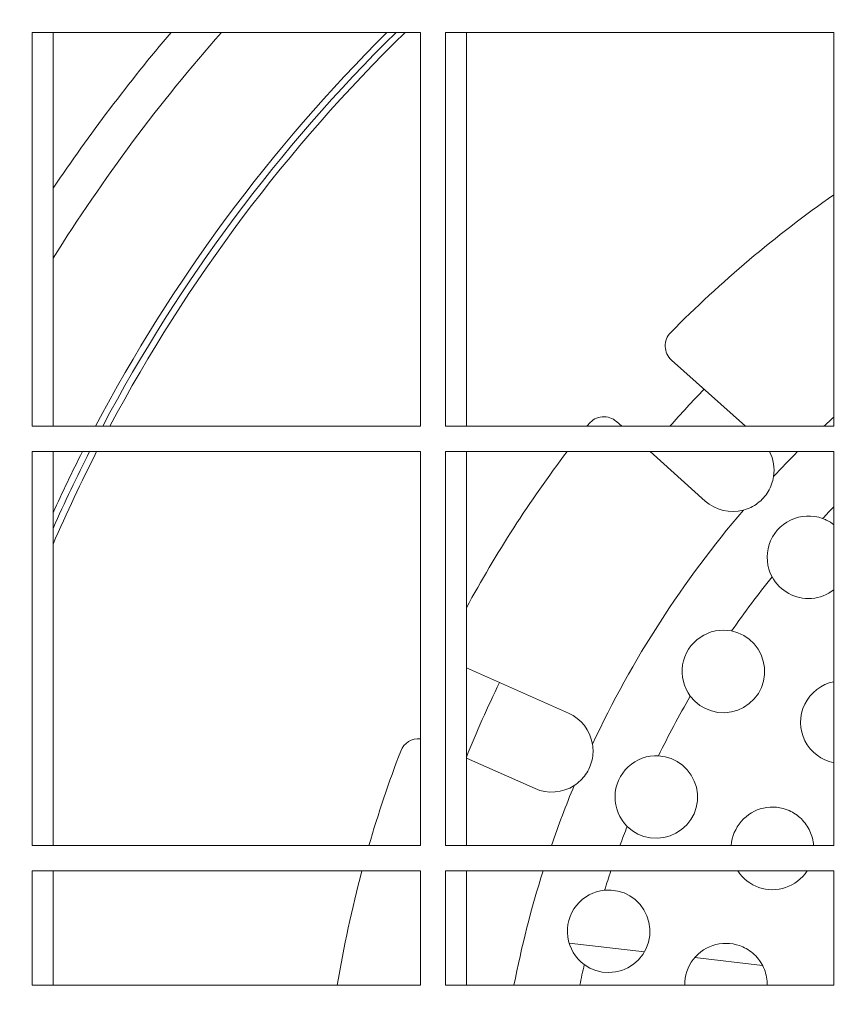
# Model space of a CAD drawing. Header units: metres. Extents: x 1306 to 1412, y -79 to 41.
# Tile 355 of 656: x 1360.7154 to 1360.7805, y -16.9475 to -16.87. Entities that reach past the tile are written whole.
import ezdxf

# ---------------------------------------------------------------- set-up
doc = ezdxf.new("R2010")
doc.units = ezdxf.units.M
doc.header["$PDMODE"] = 65
doc.linetypes.add('AUSGEZOGEN', pattern=[0])
doc.layers.add('XR$3$Maßlinie 1_50', color=7, linetype='AUSGEZOGEN', lineweight=25)
doc.layers.add('XR$4$Möblierung', color=4, linetype='AUSGEZOGEN', lineweight=13)
doc.styles.add('ARIAL', font='arial.ttf')
doc.dimstyles.new('DIMSTYLE_11', dxfattribs={"dimtxt": 0.15, "dimasz": 0.03000000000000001, "dimexe": 0, "dimexo": 0, "dimgap": 0.075, "dimtad": 2, "dimrnd": 0.005, "dimzin": 4, "dimdsep": 46, "dimtxsty": 'ARIAL', "dimblk1": 'ALL_ML_STRICH', "dimblk2": 'ALL_ML_STRICH', "dimsah": 1, "dimcen": 0, "dimclrd": 3, "dimclre": 3, "dimclrt": 3, "dimadec": 0, "dimazin": 0, "dimtfac": 1, "dimtdec": 0, "dimtix": 1, "dimtmove": 2, "dimatfit": 3, "dimfxl": 0, "dimtzin": 0, "dimlwd": 0, "dimlwe": 25, "dimarcsym": 0})
doc.dimstyles.new('DIMSTYLE_12', dxfattribs={"dimtxt": 0.15, "dimasz": 0.03000000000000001, "dimexe": 0, "dimexo": 0, "dimgap": 0.075, "dimtad": 2, "dimdec": 3, "dimrnd": 0.005, "dimzin": 4, "dimdsep": 46, "dimtxsty": 'ARIAL', "dimblk1": 'ALL_ML_STRICH', "dimblk2": 'ALL_ML_STRICH', "dimsah": 1, "dimcen": 0, "dimclrd": 3, "dimclre": 3, "dimclrt": 3, "dimadec": 0, "dimazin": 0, "dimtfac": 1, "dimtdec": 0, "dimtix": 1, "dimtmove": 2, "dimatfit": 3, "dimfxl": 0, "dimtzin": 0, "dimlwd": 0, "dimlwe": 25, "dimarcsym": 0})
doc.dimstyles.new('DIMSTYLE_24', dxfattribs={"dimtxt": 0.225, "dimasz": 0.15, "dimexe": 0, "dimexo": 0, "dimgap": 0.1125, "dimtad": 2, "dimrnd": 0.005, "dimzin": 4, "dimdsep": 46, "dimtxsty": 'ARIAL', "dimblk1": 'ALL_ML_STRICH', "dimblk2": 'ALL_ML_STRICH', "dimsah": 1, "dimcen": 0, "dimclrd": 3, "dimclre": 3, "dimclrt": 3, "dimadec": 0, "dimazin": 0, "dimtfac": 1, "dimtdec": 0, "dimtix": 1, "dimtmove": 2, "dimatfit": 3, "dimfxl": 0, "dimtzin": 0, "dimlwd": 0, "dimlwe": 25, "dimarcsym": 0})
doc.dimstyles.new('DIMSTYLE_6', dxfattribs={"dimtxt": 0.15, "dimasz": 0.15, "dimexe": 0, "dimexo": 0, "dimgap": 0.075, "dimtad": 2, "dimrnd": 0.005, "dimzin": 4, "dimdsep": 46, "dimtxsty": 'ARIAL', "dimblk1": 'ALL_ML_STRICH', "dimblk2": 'ALL_ML_STRICH', "dimsah": 1, "dimcen": 0, "dimclrd": 3, "dimclre": 3, "dimclrt": 3, "dimadec": 0, "dimazin": 0, "dimtfac": 1, "dimtdec": 0, "dimtix": 1, "dimtmove": 2, "dimatfit": 3, "dimfxl": 0, "dimtzin": 0, "dimlwd": 0, "dimlwe": 25, "dimarcsym": 0})

# ---------------------------------------------------------------- blocks, each defined once
blk = doc.blocks.new('ALL_ML_STRICH')
at = {"color": 0, "linetype": 'ByBlock', "lineweight": -2}
for p, q in [((0, -0.5), (0, 0.5)), ((-0.3, -0.3), (0.3, 0.3)), ((-1, 0), (0.5, 0))]:
    blk.add_line(p, q, dxfattribs=at)
blk = doc.blocks.new('*D765')
at = {"layer": 'DEFPOINTS', "color": 3, "linetype": 'AUSGEZOGEN', "lineweight": 25, "transparency": 33554687}
for p in [(1342.770147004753, -10.15909497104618), (1342.770147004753, -20.11080697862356), (1361.060147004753, -20.30015715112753)]:
    blk.add_point(p, dxfattribs=at)
at = {"layer": 'XR$3$Maßlinie 1_50', "color": 3, "linetype": 'AUSGEZOGEN', "lineweight": -2, "transparency": 33554687}
for p, q in [((1342.770147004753, -10.20909497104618), (1342.770147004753, -10.15909497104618)), ((1342.770147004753, -10.15909497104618), (1361.060147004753, -10.15909497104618)), ((1361.060147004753, -10.20909497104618), (1361.060147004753, -10.15909497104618))]:
    blk.add_line(p, q, dxfattribs=at)
at = {"layer": 'XR$3$Maßlinie 1_50', "color": 3, "linetype": 'AUSGEZOGEN', "lineweight": 25, "transparency": 33554687, "xscale": 0.03000000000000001, "yscale": 0.03000000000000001, "zscale": 0.03000000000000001, "rotation": 180}
blk.add_blockref('ALL_ML_STRICH', (1342.770147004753, -10.15909497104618), dxfattribs=at)
at = {"layer": 'XR$3$Maßlinie 1_50', "color": 3, "linetype": 'AUSGEZOGEN', "lineweight": 25, "transparency": 33554687, "xscale": 0.03000000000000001, "yscale": 0.03000000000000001, "zscale": 0.03000000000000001}
blk.add_blockref('ALL_ML_STRICH', (1361.060147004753, -10.15909497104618), dxfattribs=at)
at = {"layer": 'XR$3$Maßlinie 1_50', "color": 3, "linetype": 'AUSGEZOGEN', "lineweight": 25, "transparency": 33554687, "insert": (1351.919076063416, -10.03153699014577), "char_height": 0.15, "width": 0.6, "attachment_point": 5, "style": 'ARIAL'}
blk.add_mtext('\\W0.80;\\A1;{\\A1;{18.29\\H0.099000;\\S^ ;}}', dxfattribs=at)
blk = doc.blocks.new('*D782')
at = {"layer": 'DEFPOINTS', "color": 3, "linetype": 'AUSGEZOGEN', "lineweight": 25, "transparency": 33554687}
for p in [(1343.120147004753, -10.95909497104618), (1343.120147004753, -20.11122102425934), (1361.060147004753, -20.50340109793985)]:
    blk.add_point(p, dxfattribs=at)
at = {"layer": 'XR$3$Maßlinie 1_50', "color": 3, "linetype": 'AUSGEZOGEN', "lineweight": -2, "transparency": 33554687}
for p, q in [((1343.120147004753, -11.00909497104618), (1343.120147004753, -10.95909497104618)), ((1343.120147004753, -10.95909497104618), (1361.060147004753, -10.95909497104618)), ((1361.060147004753, -11.00909497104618), (1361.060147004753, -10.95909497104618))]:
    blk.add_line(p, q, dxfattribs=at)
at = {"layer": 'XR$3$Maßlinie 1_50', "color": 3, "linetype": 'AUSGEZOGEN', "lineweight": 25, "transparency": 33554687, "xscale": 0.03000000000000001, "yscale": 0.03000000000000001, "zscale": 0.03000000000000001, "rotation": 180}
blk.add_blockref('ALL_ML_STRICH', (1343.120147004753, -10.95909497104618), dxfattribs=at)
at = {"layer": 'XR$3$Maßlinie 1_50', "color": 3, "linetype": 'AUSGEZOGEN', "lineweight": 25, "transparency": 33554687, "xscale": 0.03000000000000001, "yscale": 0.03000000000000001, "zscale": 0.03000000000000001}
blk.add_blockref('ALL_ML_STRICH', (1361.060147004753, -10.95909497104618), dxfattribs=at)
at = {"layer": 'XR$3$Maßlinie 1_50', "color": 3, "linetype": 'AUSGEZOGEN', "lineweight": 25, "transparency": 33554687, "insert": (1352.094444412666, -10.83153699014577), "char_height": 0.15, "width": 0.6, "attachment_point": 5, "style": 'ARIAL'}
blk.add_mtext('\\W0.80;\\A1;{\\A1;{17.94\\H0.099000;\\S^ ;}}', dxfattribs=at)
blk = doc.blocks.new('*D899')
at = {"layer": 'DEFPOINTS', "color": 3, "linetype": 'AUSGEZOGEN', "lineweight": 25, "transparency": 33554687}
for p in [(1342.770147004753, -8.559094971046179), (1361.240147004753, -14.91824644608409), (1342.770147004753, -18.60157549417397)]:
    blk.add_point(p, dxfattribs=at)
at = {"layer": 'XR$3$Maßlinie 1_50', "color": 3, "linetype": 'AUSGEZOGEN', "lineweight": -2, "transparency": 33554687}
for p, q in [((1342.770147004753, -9.15909497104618), (1342.770147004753, -8.559094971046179)), ((1342.770147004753, -8.559094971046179), (1361.240147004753, -8.559094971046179)), ((1361.240147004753, -9.15909497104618), (1361.240147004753, -8.559094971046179))]:
    blk.add_line(p, q, dxfattribs=at)
at = {"layer": 'XR$3$Maßlinie 1_50', "color": 3, "linetype": 'AUSGEZOGEN', "lineweight": 25, "transparency": 33554687, "xscale": 0.15, "yscale": 0.15, "zscale": 0.15, "rotation": 180}
blk.add_blockref('ALL_ML_STRICH', (1342.770147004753, -8.559094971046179), dxfattribs=at)
at = {"layer": 'XR$3$Maßlinie 1_50', "color": 3, "linetype": 'AUSGEZOGEN', "lineweight": 25, "transparency": 33554687, "xscale": 0.15, "yscale": 0.15, "zscale": 0.15}
blk.add_blockref('ALL_ML_STRICH', (1361.240147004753, -8.559094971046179), dxfattribs=at)
at = {"layer": 'XR$3$Maßlinie 1_50', "color": 3, "linetype": 'AUSGEZOGEN', "lineweight": 25, "transparency": 33554687, "insert": (1352.011101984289, -8.392604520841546), "char_height": 0.225, "width": 0.8999999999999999, "attachment_point": 5, "style": 'ARIAL'}
blk.add_mtext('\\W0.80;\\A1;{\\fArial|i0|b1;\\A1;{18.47\\H0.148500;\\S^ ;}}', dxfattribs=at)
blk = doc.blocks.new('*D929')
at = {"layer": 'DEFPOINTS', "color": 3, "linetype": 'AUSGEZOGEN', "lineweight": 25, "transparency": 33554687}
for p in [(1362.146242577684, -15.15824644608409), (1340.424074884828, -17.54324644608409), (1364.271242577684, -17.54324644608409)]:
    blk.add_point(p, dxfattribs=at)
at = {"layer": 'XR$3$Maßlinie 1_50', "color": 3, "linetype": 'AUSGEZOGEN', "lineweight": -2, "transparency": 33554687}
for p, q in [((1340.474074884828, -15.15824644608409), (1340.424074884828, -15.15824644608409)), ((1340.424074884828, -17.54324644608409), (1340.424074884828, -15.15824644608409)), ((1340.474074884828, -17.54324644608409), (1340.424074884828, -17.54324644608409))]:
    blk.add_line(p, q, dxfattribs=at)
at = {"layer": 'XR$3$Maßlinie 1_50', "color": 3, "linetype": 'AUSGEZOGEN', "lineweight": 25, "transparency": 33554687, "xscale": 0.03000000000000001, "yscale": 0.03000000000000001, "zscale": 0.03000000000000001}
for p, rotation in [((1340.424074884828, -15.15824644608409), 90), ((1340.424074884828, -17.54324644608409), 270)]:
    blk.add_blockref('ALL_ML_STRICH', p, dxfattribs=dict(at, rotation=rotation))
at = {"layer": 'XR$3$Maßlinie 1_50', "color": 3, "linetype": 'AUSGEZOGEN', "lineweight": 25, "transparency": 33554687, "insert": (1340.29641458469, -16.32984057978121), "char_height": 0.15, "width": 0.6, "attachment_point": 5, "rotation": 90, "style": 'ARIAL'}
blk.add_mtext('\\W0.80;\\A1;{\\A1;{2.38\\H0.099000;\\S5^ ;}}', dxfattribs=at)
blk = doc.blocks.new('*D938')
at = {"layer": 'DEFPOINTS', "color": 3, "linetype": 'AUSGEZOGEN', "lineweight": 25, "transparency": 33554687}
for p in [(1364.96914176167, -15.15824644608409), (1338.824074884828, -20.29324644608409), (1364.656959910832, -20.29324644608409)]:
    blk.add_point(p, dxfattribs=at)
at = {"layer": 'XR$3$Maßlinie 1_50', "color": 3, "linetype": 'AUSGEZOGEN', "lineweight": -2, "transparency": 33554687}
for p, q in [((1338.874074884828, -15.15824644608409), (1338.824074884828, -15.15824644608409)), ((1338.824074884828, -20.29324644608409), (1338.824074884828, -15.15824644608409)), ((1338.874074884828, -20.29324644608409), (1338.824074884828, -20.29324644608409))]:
    blk.add_line(p, q, dxfattribs=at)
at = {"layer": 'XR$3$Maßlinie 1_50', "color": 3, "linetype": 'AUSGEZOGEN', "lineweight": 25, "transparency": 33554687, "xscale": 0.03000000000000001, "yscale": 0.03000000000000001, "zscale": 0.03000000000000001}
for p, rotation in [((1338.824074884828, -15.15824644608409), 90), ((1338.824074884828, -20.29324644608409), 270)]:
    blk.add_blockref('ALL_ML_STRICH', p, dxfattribs=dict(at, rotation=rotation))
at = {"layer": 'XR$3$Maßlinie 1_50', "color": 3, "linetype": 'AUSGEZOGEN', "lineweight": 25, "transparency": 33554687, "insert": (1338.696414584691, -17.70484057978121), "char_height": 0.15, "width": 0.6, "attachment_point": 5, "rotation": 90, "style": 'ARIAL'}
blk.add_mtext('\\W0.80;\\A1;{\\A1;{5.13\\H0.099000;\\S5^ ;}}', dxfattribs=at)
blk = doc.blocks.new('*D963')
at = {"layer": 'DEFPOINTS', "color": 3, "linetype": 'AUSGEZOGEN', "lineweight": 25, "transparency": 33554687}
for p in [(1360.315868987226, -16.2182464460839), (1360.170906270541, -17.81824644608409), (1361.000147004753, -17.81824644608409)]:
    blk.add_point(p, dxfattribs=at)
at = {"layer": 'XR$3$Maßlinie 1_50', "color": 3, "linetype": 'AUSGEZOGEN', "lineweight": -2, "transparency": 33554687}
for p, q in [((1360.220906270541, -16.2182464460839), (1360.170906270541, -16.2182464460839)), ((1360.170906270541, -17.81824644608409), (1360.170906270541, -16.2182464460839)), ((1360.220906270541, -17.81824644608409), (1360.170906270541, -17.81824644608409))]:
    blk.add_line(p, q, dxfattribs=at)
at = {"layer": 'XR$3$Maßlinie 1_50', "color": 3, "linetype": 'AUSGEZOGEN', "lineweight": 25, "transparency": 33554687, "xscale": 0.15, "yscale": 0.15, "zscale": 0.15}
for p, rotation in [((1360.170906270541, -16.2182464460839), 90), ((1360.170906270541, -17.81824644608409), 270)]:
    blk.add_blockref('ALL_ML_STRICH', p, dxfattribs=dict(at, rotation=rotation))
at = {"layer": 'XR$3$Maßlinie 1_50', "color": 3, "linetype": 'AUSGEZOGEN', "lineweight": 25, "transparency": 33554687, "insert": (1360.043348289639, -17.00937332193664), "char_height": 0.15, "width": 0.4799999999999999, "attachment_point": 5, "rotation": 90, "style": 'ARIAL'}
blk.add_mtext('\\W0.80;\\A1;{\\A1;{1.60\\H0.099000;\\S^ ;}}', dxfattribs=at)
blk = doc.blocks.new('*D1085')
at = {"layer": 'DEFPOINTS', "color": 3, "linetype": 'AUSGEZOGEN', "lineweight": 25, "transparency": 33554687}
for p in [(1366.101203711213, -15.15824644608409), (1339.624074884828, -17.54324644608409), (1365.92579072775, -17.54324644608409)]:
    blk.add_point(p, dxfattribs=at)
at = {"layer": 'XR$3$Maßlinie 1_50', "color": 3, "linetype": 'AUSGEZOGEN', "lineweight": -2, "transparency": 33554687}
for p, q in [((1339.674074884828, -15.15824644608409), (1339.624074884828, -15.15824644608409)), ((1339.624074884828, -17.54324644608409), (1339.624074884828, -15.15824644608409)), ((1339.674074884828, -17.54324644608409), (1339.624074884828, -17.54324644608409))]:
    blk.add_line(p, q, dxfattribs=at)
at = {"layer": 'XR$3$Maßlinie 1_50', "color": 3, "linetype": 'AUSGEZOGEN', "lineweight": 25, "transparency": 33554687, "xscale": 0.03000000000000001, "yscale": 0.03000000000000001, "zscale": 0.03000000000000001}
for p, rotation in [((1339.624074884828, -15.15824644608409), 90), ((1339.624074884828, -17.54324644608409), 270)]:
    blk.add_blockref('ALL_ML_STRICH', p, dxfattribs=dict(at, rotation=rotation))
at = {"layer": 'XR$3$Maßlinie 1_50', "color": 3, "linetype": 'AUSGEZOGEN', "lineweight": 25, "transparency": 33554687, "insert": (1339.49641458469, -16.3298405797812), "char_height": 0.15, "width": 0.6, "attachment_point": 5, "rotation": 90, "style": 'ARIAL'}
blk.add_mtext('\\W0.80;\\A1;{\\A1;{2.38\\H0.099000;\\S5^ ;}}', dxfattribs=at)
blk = doc.blocks.new('COMPLEXOBJECT_326')
at = {"layer": 'XR$4$Möblierung', "color": 52, "linetype": 'AUSGEZOGEN', "lineweight": 13, "transparency": 33554687}
for p, q in [((1360.716413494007, -16.87099408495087), (1360.716413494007, -16.90199408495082)), ((1360.746991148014, -16.87099408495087), (1360.716413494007, -16.87099408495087)), ((1360.718058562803, -16.90199408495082), (1360.718058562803, -16.87099408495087)), ((1360.746991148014, -16.90199408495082), (1360.746991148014, -16.87099408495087)), ((1360.748963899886, -16.87099408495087), (1360.748963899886, -16.90199408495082)), ((1360.779541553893, -16.87099408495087), (1360.748963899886, -16.87099408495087)), ((1360.750608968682, -16.90199408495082), (1360.750608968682, -16.87099408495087)), ((1360.779541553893, -16.90199408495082), (1360.779541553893, -16.87099408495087)), ((1360.766764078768, -16.89678365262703), (1360.772583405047, -16.90199408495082)), ((1360.762839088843, -16.90199408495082), (1360.76242821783, -16.90162620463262)), ((1360.716413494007, -16.90199408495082), (1360.746991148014, -16.90199408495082)), ((1360.748963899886, -16.90199408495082), (1360.779541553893, -16.90199408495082)), ((1360.716413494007, -16.90399408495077), (1360.716413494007, -16.93499408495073)), ((1360.746991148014, -16.90399408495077), (1360.716413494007, -16.90399408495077)), ((1360.718058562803, -16.93499408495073), (1360.718058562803, -16.90399408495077)), ((1360.746991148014, -16.93499408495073), (1360.746991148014, -16.90399408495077)), ((1360.748963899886, -16.90399408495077), (1360.748963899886, -16.93499408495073)), ((1360.779541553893, -16.90399408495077), (1360.748963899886, -16.90399408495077)), ((1360.750608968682, -16.93499408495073), (1360.750608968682, -16.90399408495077)), ((1360.769415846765, -16.90788269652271), (1360.76507280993, -16.90399408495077)), ((1360.779541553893, -16.93499408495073), (1360.779541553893, -16.90399408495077)), ((1360.750608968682, -16.92101848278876), (1360.758645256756, -16.92456964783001)), ((1360.756018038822, -16.93051504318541), (1360.750608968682, -16.92812482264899)), ((1360.716413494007, -16.93499408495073), (1360.746991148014, -16.93499408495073)), ((1360.748963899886, -16.93499408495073), (1360.779541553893, -16.93499408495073)), ((1360.716413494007, -16.93699408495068), (1360.716413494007, -16.94599408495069)), ((1360.746991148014, -16.93699408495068), (1360.716413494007, -16.93699408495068)), ((1360.718058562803, -16.94599408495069), (1360.718058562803, -16.93699408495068)), ((1360.746991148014, -16.94599408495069), (1360.746991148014, -16.93699408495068)), ((1360.748963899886, -16.93699408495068), (1360.748963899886, -16.94599408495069)), ((1360.779541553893, -16.93699408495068), (1360.748963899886, -16.93699408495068)), ((1360.750608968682, -16.94599408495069), (1360.750608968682, -16.93699408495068)), ((1360.779541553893, -16.94599408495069), (1360.779541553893, -16.93699408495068)), ((1360.764630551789, -16.94336090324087), (1360.758697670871, -16.9426726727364)), ((1360.773932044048, -16.94443990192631), (1360.76859226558, -16.94382047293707)), ((1360.746991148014, -16.94599408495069), (1360.716413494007, -16.94599408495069)), ((1360.779541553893, -16.94599408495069), (1360.748963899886, -16.94599408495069))]:
    blk.add_line(p, q, dxfattribs=at)
for points in [[(1360.774796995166, -16.90594901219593), (1360.774769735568, -16.90610342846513), (1360.774735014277, -16.90625653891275), (1360.774692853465, -16.90640806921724), (1360.774643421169, -16.90655735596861), (1360.774586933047, -16.90670381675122), (1360.774523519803, -16.90684721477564), (1360.774453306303, -16.90698730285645), (1360.774376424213, -16.90712384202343), (1360.774292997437, -16.90725658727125), (1360.774203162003, -16.90738530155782), (1360.774107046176, -16.90750974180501), (1360.774004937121, -16.90762948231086), (1360.77389734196, -16.90774394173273), (1360.773784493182, -16.90785293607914), (1360.773666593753, -16.90795628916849), (1360.773543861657, -16.9080538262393), (1360.773416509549, -16.90814537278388), (1360.773284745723, -16.90823075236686), (1360.773148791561, -16.90830979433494), (1360.773009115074, -16.90838219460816), (1360.772866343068, -16.90844764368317), (1360.772720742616, -16.90850605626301), (1360.772572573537, -16.90855735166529), (1360.772422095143, -16.90860143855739)], [(1360.774680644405, -16.91383878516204), (1360.774543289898, -16.9135481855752), (1360.774434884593, -16.91324400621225), (1360.774356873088, -16.91292891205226), (1360.774310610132, -16.91260679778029), (1360.77429680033, -16.9122802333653), (1360.774315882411, -16.9119537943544), (1360.774367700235, -16.91163077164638), (1360.774452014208, -16.9113136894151), (1360.774568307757, -16.91100573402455), (1360.774715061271, -16.91071128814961), (1360.77489109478, -16.91043280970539), (1360.775094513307, -16.91017347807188), (1360.775322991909, -16.90993623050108), (1360.775574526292, -16.90972316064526), (1360.775845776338, -16.90953702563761), (1360.776134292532, -16.90937933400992), (1360.776437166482, -16.90925164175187), (1360.776749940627, -16.90915556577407), (1360.777069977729, -16.90909154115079), (1360.777394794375, -16.90905993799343), (1360.777720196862, -16.90906100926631), (1360.778041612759, -16.9090942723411), (1360.778356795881, -16.90915895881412), (1360.778663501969, -16.90925429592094)], [(1360.778663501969, -16.90925429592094), (1360.778741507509, -16.90928369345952), (1360.778779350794, -16.90929978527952), (1360.778855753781, -16.90933111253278), (1360.778886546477, -16.90934562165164), (1360.778917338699, -16.90936013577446), (1360.778948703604, -16.90937404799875), (1360.778967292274, -16.90938311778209), (1360.779013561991, -16.90940689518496), (1360.779059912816, -16.9094301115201), (1360.779078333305, -16.90944000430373), (1360.77912409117, -16.90946580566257), (1360.779169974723, -16.90949106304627), (1360.779188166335, -16.90950175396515), (1360.779233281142, -16.90952952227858), (1360.779278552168, -16.90955676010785), (1360.779296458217, -16.90956822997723), (1360.779340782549, -16.9095979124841), (1360.779385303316, -16.90962707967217), (1360.779402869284, -16.90963930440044), (1360.779446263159, -16.90967084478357), (1360.779489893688, -16.90970188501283), (1360.779507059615, -16.90971484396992), (1360.779489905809, -16.90970189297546), (1360.779541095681, -16.9097412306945)], [(1360.779541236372, -16.91487170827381), (1360.7793440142, -16.91501312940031), (1360.779139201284, -16.91513860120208), (1360.778929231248, -16.91524733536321), (1360.778716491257, -16.91533855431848), (1360.778497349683, -16.91541385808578), (1360.778269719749, -16.91547412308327), (1360.778035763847, -16.91551851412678), (1360.777797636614, -16.9155461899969), (1360.777557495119, -16.91555631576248), (1360.777317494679, -16.91554814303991), (1360.777079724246, -16.91552204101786), (1360.776846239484, -16.91547911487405), (1360.776619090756, -16.91542048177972), (1360.776400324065, -16.91534725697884), (1360.776191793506, -16.9152604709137), (1360.775988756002, -16.91515817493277), (1360.7757900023, -16.91503976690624), (1360.775597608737, -16.91490605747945), (1360.775413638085, -16.91475785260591), (1360.77524015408, -16.91459595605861), (1360.775079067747, -16.9144213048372), (1360.774931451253, -16.91423560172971), (1360.774798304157, -16.9140407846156), (1360.774680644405, -16.91383878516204)], [(1360.768242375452, -16.92323665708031), (1360.768063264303, -16.92296981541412), (1360.767911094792, -16.92268598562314), (1360.7677872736, -16.92238708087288), (1360.767693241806, -16.92207513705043), (1360.76763084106, -16.92175488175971), (1360.767600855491, -16.92142984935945), (1360.767603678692, -16.921102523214), (1360.767639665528, -16.92077561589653), (1360.767708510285, -16.92045401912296), (1360.767809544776, -16.92014088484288), (1360.767942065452, -16.91983890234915), (1360.76810435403, -16.91955214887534), (1360.768294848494, -16.91928328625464), (1360.768511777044, -16.91903490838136), (1360.768752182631, -16.91881027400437), (1360.76901397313, -16.91861115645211), (1360.769294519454, -16.91843954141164), (1360.76958960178, -16.91829773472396), (1360.769896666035, -16.91818657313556), (1360.770213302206, -16.91810679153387), (1360.770535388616, -16.9180592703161), (1360.770858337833, -16.91804420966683), (1360.771179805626, -16.91806118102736), (1360.77149746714, -16.91810975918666)], [(1360.77149746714, -16.91810975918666), (1360.771992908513, -16.9182525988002), (1360.772448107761, -16.91846596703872), (1360.772877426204, -16.9187565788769), (1360.773261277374, -16.91911742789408), (1360.773580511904, -16.91953624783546), (1360.77382535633, -16.91999157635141), (1360.773991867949, -16.92047264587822), (1360.774083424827, -16.92099289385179), (1360.774089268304, -16.92153043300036), (1360.774005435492, -16.92206072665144), (1360.773841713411, -16.9225591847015), (1360.77360015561, -16.92302138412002), (1360.773278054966, -16.92345176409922), (1360.772886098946, -16.92382524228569), (1360.772443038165, -16.92412502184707), (1360.771974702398, -16.92434262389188), (1360.771475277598, -16.92448221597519), (1360.770949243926, -16.92454244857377), (1360.770419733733, -16.92451531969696), (1360.769909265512, -16.92440498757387), (1360.769438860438, -16.92422272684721), (1360.768997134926, -16.92396462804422), (1360.768591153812, -16.92363263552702), (1360.768242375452, -16.92323665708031)], [(1360.77954173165, -16.92848365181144), (1360.779184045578, -16.92839134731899), (1360.778848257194, -16.92826344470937), (1360.778528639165, -16.9280978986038), (1360.778221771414, -16.92789289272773), (1360.777935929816, -16.92765158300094), (1360.777679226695, -16.92737728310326), (1360.777457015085, -16.92707598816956), (1360.777272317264, -16.9267559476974), (1360.777128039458, -16.92642536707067), (1360.777021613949, -16.92607732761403), (1360.776952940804, -16.92570969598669), (1360.776926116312, -16.92533113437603), (1360.776944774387, -16.9249503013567), (1360.777007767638, -16.92457584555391), (1360.77711112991, -16.92421641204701), (1360.777251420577, -16.92387938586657), (1360.7774328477, -16.92355536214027), (1360.777654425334, -16.92324742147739), (1360.777912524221, -16.9229646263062), (1360.778202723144, -16.92271518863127), (1360.778516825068, -16.9225032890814), (1360.778845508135, -16.92233191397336), (1360.779183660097, -16.92220240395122), (1360.779541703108, -16.92211032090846)], [(1360.760538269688, -16.92701313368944), (1360.760560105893, -16.92716875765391), (1360.760574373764, -16.92732508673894), (1360.760581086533, -16.9274818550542), (1360.760580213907, -16.92763877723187), (1360.760571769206, -16.92779558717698), (1360.760555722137, -16.9279519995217), (1360.760532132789, -16.92810750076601), (1360.76050110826, -16.92826140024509), (1360.760462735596, -16.92841343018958), (1360.760417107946, -16.92856333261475), (1360.760364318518, -16.92871084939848), (1360.760304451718, -16.92885571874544), (1360.76023759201, -16.92899767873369), (1360.760163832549, -16.92913647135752), (1360.760083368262, -16.92927165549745), (1360.759996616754, -16.92940256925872), (1360.759903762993, -16.92952898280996), (1360.759804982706, -16.92965068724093), (1360.759700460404, -16.92976747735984), (1360.759590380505, -16.92987914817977), (1360.759474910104, -16.92998548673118), (1360.759354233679, -16.93008628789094), (1360.759228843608, -16.93018112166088), (1360.759099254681, -16.93026962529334)], [(1360.76327669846, -16.93348913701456), (1360.763059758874, -16.9332518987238), (1360.762866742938, -16.93299353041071), (1360.762699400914, -16.93271563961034), (1360.762560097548, -16.93242126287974), (1360.762450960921, -16.9321144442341), (1360.762372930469, -16.93179750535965), (1360.762326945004, -16.93147275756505), (1360.762313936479, -16.93114432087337), (1360.762334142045, -16.93081643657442), (1360.76238746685, -16.93049169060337), (1360.762473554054, -16.93017341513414), (1360.762591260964, -16.92986593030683), (1360.762739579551, -16.92957172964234), (1360.762917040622, -16.92929390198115), (1360.763121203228, -16.92903608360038), (1360.763350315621, -16.92880026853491), (1360.763602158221, -16.92858875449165), (1360.763872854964, -16.92840453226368), (1360.764159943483, -16.92824884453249), (1360.764461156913, -16.9281227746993), (1360.76477253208, -16.92802780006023), (1360.765089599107, -16.92796478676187), (1360.765409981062, -16.92793366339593), (1360.765731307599, -16.92793435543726)], [(1360.765731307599, -16.92793435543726), (1360.766252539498, -16.92800449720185), (1360.766744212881, -16.92815213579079), (1360.767197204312, -16.92837103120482), (1360.767624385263, -16.92866762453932), (1360.768004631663, -16.92903437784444), (1360.768319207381, -16.92945834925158), (1360.768558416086, -16.92991760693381), (1360.768719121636, -16.93040437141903), (1360.7688035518, -16.93092946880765), (1360.768800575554, -16.93146932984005), (1360.768707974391, -16.93199902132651), (1360.768536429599, -16.93249364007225), (1360.768286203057, -16.9329534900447), (1360.767956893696, -16.93337858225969), (1360.767559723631, -16.93374425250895), (1360.767114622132, -16.9340353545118), (1360.766646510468, -16.93424425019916), (1360.76614588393, -16.9343765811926), (1360.76562060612, -16.93442942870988), (1360.765093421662, -16.93439519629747), (1360.76458651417, -16.93427902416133), (1360.764119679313, -16.93409145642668), (1360.763679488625, -16.93382731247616), (1360.76327669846, -16.93348913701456)], [(1360.77146863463, -16.93499409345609), (1360.771498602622, -16.93473008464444), (1360.771549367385, -16.93447088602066), (1360.771619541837, -16.93421943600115), (1360.771707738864, -16.93397867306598), (1360.77181389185, -16.93374854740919), (1360.77194057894, -16.93352329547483), (1360.772086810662, -16.93330535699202), (1360.772251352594, -16.93309773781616), (1360.772432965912, -16.93290344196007), (1360.772630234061, -16.93272527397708), (1360.772840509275, -16.93256471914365), (1360.773060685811, -16.93242275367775), (1360.773287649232, -16.93230034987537), (1360.773518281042, -16.93219847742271), (1360.773755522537, -16.93211574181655), (1360.774003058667, -16.93205065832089), (1360.774258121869, -16.93200435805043), (1360.77451794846, -16.93197797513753), (1360.774779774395, -16.9319726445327), (1360.775040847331, -16.93198908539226), (1360.775298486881, -16.93202634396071), (1360.775550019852, -16.9320830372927), (1360.775792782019, -16.932157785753), (1360.776024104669, -16.93224920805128)], [(1360.776024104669, -16.93224920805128), (1360.776151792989, -16.93230913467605), (1360.776278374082, -16.93237560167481), (1360.776403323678, -16.93244841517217), (1360.776526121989, -16.93252738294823), (1360.776646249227, -16.93261231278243), (1360.776763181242, -16.93270301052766), (1360.776876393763, -16.93279928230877), (1360.776985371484, -16.93290093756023), (1360.777089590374, -16.93300778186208), (1360.777188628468, -16.93311951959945), (1360.7772822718, -16.93323565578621), (1360.777370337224, -16.93335567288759), (1360.777452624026, -16.93347904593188), (1360.77752895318, -16.933605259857), (1360.777599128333, -16.93373379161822), (1360.777662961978, -16.93386412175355), (1360.777720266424, -16.93399573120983), (1360.777771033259, -16.93412859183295), (1360.777816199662, -16.93426524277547), (1360.777855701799, -16.93440566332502), (1360.77788929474, -16.93454931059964), (1360.77791672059, -16.93469563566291), (1360.777937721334, -16.93484408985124), (1360.777952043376, -16.93499412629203)], [(1360.77743410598, -16.93699361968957), (1360.777275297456, -16.93721673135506), (1360.777097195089, -16.93742749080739), (1360.776901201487, -16.93762253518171), (1360.776689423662, -16.93779926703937), (1360.77646522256, -16.93795645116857), (1360.776232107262, -16.9380930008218), (1360.775993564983, -16.93820781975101), (1360.775750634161, -16.93830078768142), (1360.775496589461, -16.9383746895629), (1360.775233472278, -16.93842868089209), (1360.774964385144, -16.93846148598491), (1360.774692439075, -16.93847183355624), (1360.77442073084, -16.9384586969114), (1360.774152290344, -16.93842284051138), (1360.773890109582, -16.9383658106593), (1360.773637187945, -16.93828916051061), (1360.773396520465, -16.93819444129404), (1360.773164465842, -16.93808019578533), (1360.772937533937, -16.93794473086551), (1360.772718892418, -16.93778921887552), (1360.772511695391, -16.93761482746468), (1360.772319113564, -16.93742273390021), (1360.772143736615, -16.9372146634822), (1360.771986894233, -16.93699360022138)], [(1360.759894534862, -16.94436720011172), (1360.759644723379, -16.94416500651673), (1360.759415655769, -16.94393863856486), (1360.75920923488, -16.94368951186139), (1360.759027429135, -16.94341914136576), (1360.758873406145, -16.94313150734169), (1360.758748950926, -16.94282975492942), (1360.758655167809, -16.94251613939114), (1360.758593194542, -16.94219314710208), (1360.758564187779, -16.94186554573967), (1360.758568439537, -16.94153654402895), (1360.758606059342, -16.94120891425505), (1360.75867661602, -16.94088706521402), (1360.758779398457, -16.9405739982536), (1360.758913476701, -16.94027271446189), (1360.759076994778, -16.93998720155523), (1360.759268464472, -16.93971976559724), (1360.759485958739, -16.93947308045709), (1360.759726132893, -16.9392505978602), (1360.759986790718, -16.93905386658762), (1360.760265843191, -16.93888429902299), (1360.760559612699, -16.93874395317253), (1360.760863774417, -16.9386343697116), (1360.761175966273, -16.93855583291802), (1360.761493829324, -16.93850861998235)], [(1360.761493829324, -16.93850861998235), (1360.762021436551, -16.93849990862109), (1360.762540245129, -16.93857657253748), (1360.763028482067, -16.93872941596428), (1360.763479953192, -16.93895452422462), (1360.763905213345, -16.93925768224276), (1360.764281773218, -16.93963093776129), (1360.764591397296, -16.94006044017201), (1360.764824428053, -16.94052369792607), (1360.764978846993, -16.94101648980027), (1360.765055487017, -16.94154592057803), (1360.765043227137, -16.9420871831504), (1360.764941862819, -16.94261510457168), (1360.764762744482, -16.94310489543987), (1360.764504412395, -16.94356154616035), (1360.76416875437, -16.94398056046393), (1360.763767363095, -16.9443381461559), (1360.763321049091, -16.9446207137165), (1360.762853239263, -16.94482148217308), (1360.762351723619, -16.94494700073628), (1360.761827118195, -16.94499293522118), (1360.761301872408, -16.94495206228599), (1360.760797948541, -16.94483028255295), (1360.760333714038, -16.94463736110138), (1360.759894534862, -16.94436720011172)], [(1360.767802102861, -16.9459940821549), (1360.767809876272, -16.94571562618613), (1360.76784190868, -16.94543938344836), (1360.76789661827, -16.94516872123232), (1360.767972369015, -16.94490701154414), (1360.768067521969, -16.94465762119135), (1360.768182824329, -16.94441857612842), (1360.768320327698, -16.94418522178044), (1360.768478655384, -16.94396085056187), (1360.768656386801, -16.94374883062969), (1360.768852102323, -16.94355252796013), (1360.769063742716, -16.94337460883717), (1360.769287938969, -16.94321631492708), (1360.769521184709, -16.94307872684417), (1360.769759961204, -16.94296291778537), (1360.770002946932, -16.94286910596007), (1360.770257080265, -16.94279442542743), (1360.77052053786, -16.94273966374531), (1360.770790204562, -16.94270613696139), (1360.771062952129, -16.94269515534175), (1360.771335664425, -16.9427078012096), (1360.771605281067, -16.94274337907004), (1360.771868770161, -16.94280036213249), (1360.772123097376, -16.94287721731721), (1360.772365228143, -16.94297241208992)], [(1360.772365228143, -16.94297241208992), (1360.772502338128, -16.94303704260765), (1360.772638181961, -16.94310923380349), (1360.772772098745, -16.94318874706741), (1360.772903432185, -16.94327534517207), (1360.773031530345, -16.94336879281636), (1360.77315573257, -16.94346885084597), (1360.773275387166, -16.94357528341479), (1360.773389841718, -16.94368785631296), (1360.773498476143, -16.94380628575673), (1360.773600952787, -16.94393002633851), (1360.773697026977, -16.94405842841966), (1360.773786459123, -16.94419084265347), (1360.773869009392, -16.94432662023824), (1360.773944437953, -16.94446511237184), (1360.774012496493, -16.94460566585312), (1360.774072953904, -16.94474763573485), (1360.774126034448, -16.94489163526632), (1360.774172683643, -16.94504025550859), (1360.774212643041, -16.9451929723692), (1360.774245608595, -16.94534910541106), (1360.77427126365, -16.94550796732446), (1360.774289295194, -16.94566887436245), (1360.774299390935, -16.94583114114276), (1360.774301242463, -16.94599408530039)]]:
    blk.add_lwpolyline(points, dxfattribs=at)
for centre, radius, start, end in [((1360.834164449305, -16.96149408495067), 0.1369999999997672, 138.6555772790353, 147.939516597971), ((1360.834164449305, -16.96149408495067), 0.14, 139.72713046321, 146.0297445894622), ((1360.834164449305, -16.96149408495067), 0.1274999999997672, 134.7810359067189, 152.181860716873), ((1360.834164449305, -16.96149408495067), 0.1269999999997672, 134.5532744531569, 152.0627723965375), ((1360.834164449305, -16.96149408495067), 0.1264999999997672, 134.3227781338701, 151.9426097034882), ((1360.834164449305, -16.96149408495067), 0.095, 125.0980807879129, 135.2477844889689), ((1360.767764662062, -16.89566614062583), 0.0015, 135.247784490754, 228.1597861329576), ((1360.834164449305, -16.96149408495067), 0.09, 136.09032195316, 138.6153324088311), ((1360.834164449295, -16.96149408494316), 0.09499999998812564, 141.0717877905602, 141.2211717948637), ((1360.761427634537, -16.90274371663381), 0.0015, 48.15978614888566, 141.0717877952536), ((1360.834164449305, -16.96149408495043), 0.08130036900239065, 132.2111919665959, 132.9579528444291), ((1360.834164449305, -16.96149408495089), 0.1275, 153.1933976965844, 155.5931691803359), ((1360.834164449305, -16.96149408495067), 0.127, 153.0793620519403, 156.0951388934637), ((1360.834164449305, -16.96149408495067), 0.1265, 152.9643082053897, 156.6113231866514), ((1360.834164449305, -16.96149408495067), 0.09499999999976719, 142.7522191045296, 151.5858850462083), ((1360.771583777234, -16.90546142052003), 0.00325, 351.3714392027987, 26.83918411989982), ((1360.834164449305, -16.96149408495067), 0.08130036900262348, 134.9880809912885, 136.9051511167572), ((1360.771583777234, -16.90546142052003), 0.00325, 228.1597861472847, 284.948133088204), ((1360.834164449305, -16.96149408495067), 0.08130036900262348, 139.4144211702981, 154.9051511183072), ((1360.834164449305, -16.96149408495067), 0.07621909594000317, 135.7791040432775, 136.733732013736), ((1360.834164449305, -16.96149408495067), 0.07621909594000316, 141.3001259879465, 145.3051605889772), ((1360.834164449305, -16.96149408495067), 0.09, 154.0903219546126, 158.185872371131), ((1360.834164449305, -16.96149408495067), 0.07621909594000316, 149.8715545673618, 153.876589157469), ((1360.757331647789, -16.92754234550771), 0.00325, 9.3714392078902, 66.15978615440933), ((1360.746832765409, -16.92809607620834), 0.0015, 83.93893196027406, 159.0717877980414), ((1360.834164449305, -16.96149408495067), 0.095, 159.07178779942, 163.8026095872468), ((1360.757331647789, -16.92754234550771), 0.003250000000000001, 246.1597861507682, 302.9481330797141), ((1360.834164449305, -16.96149408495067), 0.08130036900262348, 157.4144211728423, 160.9767517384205), ((1360.834164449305, -16.96149408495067), 0.07621909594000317, 158.4429831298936, 159.6544049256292), ((1360.834164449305, -16.96149408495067), 0.095, 165.054820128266, 170.6097604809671), ((1360.834164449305, -16.96149408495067), 0.08130036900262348, 162.4611958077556, 169.0092193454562), ((1360.834164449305, -16.96149408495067), 0.07621909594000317, 161.2498614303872, 162.4480177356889), ((1360.834164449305, -16.96149408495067), 0.07621909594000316, 167.0144116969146, 168.2664231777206)]:
    blk.add_arc(centre, radius, start, end, dxfattribs=at)

msp = doc.modelspace()

# ---------------------------------------------------------------- block references
at = {"layer": 'XR$4$Möblierung', "color": 52, "linetype": 'AUSGEZOGEN', "lineweight": 13, "transparency": 33554687}
msp.add_blockref('COMPLEXOBJECT_326', (0, 0), dxfattribs=at)

# ---------------------------------------------------------------- dimensions: what is measured, and where the dimension line sits
at = {"layer": 'XR$3$Maßlinie 1_50', "color": 3, "linetype": 'AUSGEZOGEN', "lineweight": 25, "transparency": 33554687}
for base, p1, p2, dimstyle, picture, middle in [((1361.240147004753, -8.559094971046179), (1342.770147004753, -9.15909497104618), (1361.240147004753, -9.15909497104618), 'DIMSTYLE_24', '*D899', (1352.011101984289, -8.392604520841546)), ((1361.060147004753, -10.15909497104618), (1342.770147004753, -10.20909497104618), (1361.060147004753, -10.20909497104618), 'DIMSTYLE_11', '*D765', (1351.919076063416, -10.03153699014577)), ((1361.060147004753, -10.95909497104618), (1343.120147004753, -11.00909497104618), (1361.060147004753, -11.00909497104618), 'DIMSTYLE_11', '*D782', (1352.094444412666, -10.83153699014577))]:
    dim = msp.add_linear_dim(base=base, p1=p1, p2=p2, dimstyle=dimstyle, override={"dimpost": '<>', "dimclrd": 3, "dimclre": 3, "dimclrt": 3, "dimlwd": 0, "dimlwe": 25}, dxfattribs=at)
    dim.commit()
    dim.dimension.update_dxf_attribs({"geometry": picture, "text_midpoint": middle, "dimtype": 160})
for base, p1, p2, dimstyle, picture, middle in [((1338.824074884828, -15.15824644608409), (1338.874074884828, -20.29324644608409), (1338.874074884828, -15.15824644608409), 'DIMSTYLE_12', '*D938', (1338.696414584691, -17.70484057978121)), ((1339.624074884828, -15.15824644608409), (1339.674074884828, -17.54324644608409), (1339.674074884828, -15.15824644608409), 'DIMSTYLE_12', '*D1085', (1339.49641458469, -16.3298405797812)), ((1340.424074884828, -15.15824644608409), (1340.474074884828, -17.54324644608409), (1340.474074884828, -15.15824644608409), 'DIMSTYLE_12', '*D929', (1340.29641458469, -16.32984057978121)), ((1360.170906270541, -16.2182464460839), (1360.220906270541, -17.81824644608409), (1360.220906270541, -16.2182464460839), 'DIMSTYLE_6', '*D963', (1360.043348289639, -17.00937332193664))]:
    dim = msp.add_linear_dim(base=base, p1=p1, p2=p2, angle=90, dimstyle=dimstyle, override={"dimpost": '<>', "dimclrd": 3, "dimclre": 3, "dimclrt": 3, "dimlwd": 0, "dimlwe": 25}, dxfattribs=at)
    dim.commit()
    dim.dimension.update_dxf_attribs({"geometry": picture, "text_midpoint": middle, "dimtype": 160})

doc.saveas('drawing.dxf')
